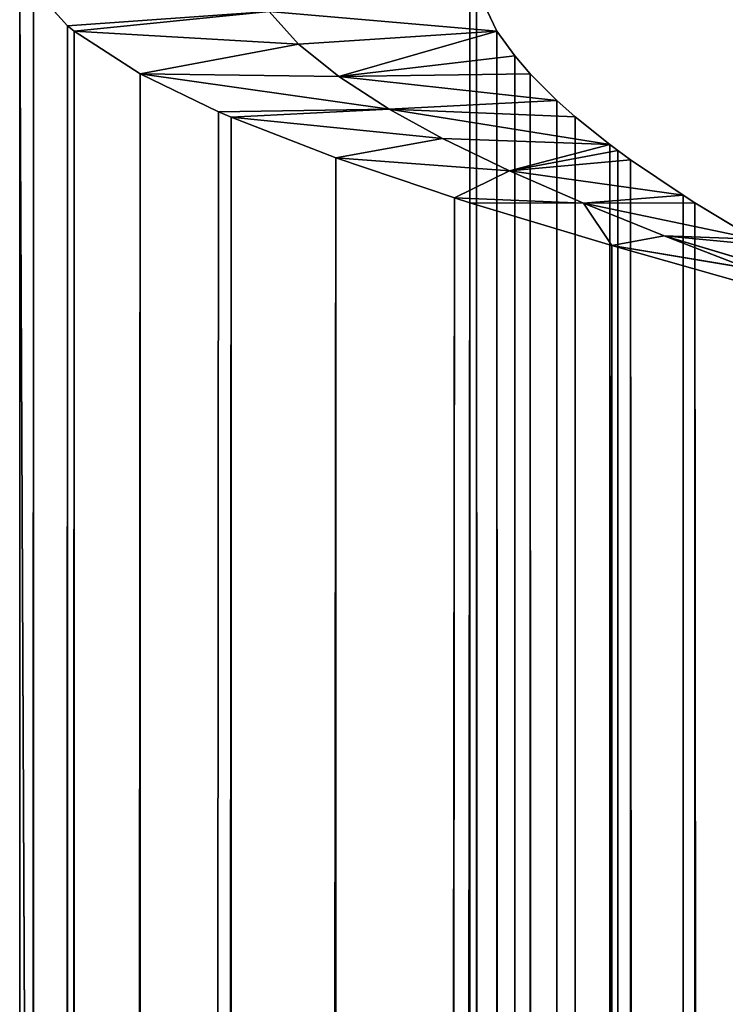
# Model space of a CAD drawing. Header units: centimetres. Extents: x 0.1 to 22.3, y 0.1 to 22.3.
# Tile 369 of 632: x 0.137 to 0.294, y 21.966 to 22.185. Entities that reach past the tile are written whole.
import ezdxf

# ---------------------------------------------------------------- set-up
doc = ezdxf.new("R2010")
doc.units = ezdxf.units.CM
doc.header["$LTSCALE"] = 2.54
doc.layers.get('0').update_dxf_attribs({"true_color": 0xff5454})

# ---------------------------------------------------------------- blocks, each defined once
blk = doc.blocks.new('Kosz na _mieci DELLA.STL')
at = {"color": 0}
for p, q in [((0.13747, 22.20166, 47.15), (0.13747, 0.22994, 47.15)), ((0.13747, 22.20166, 46.15), (0.13747, 0.22994, 46.15)), ((0.13747, 0.22994, 46.15), (0.13747, 22.20166, 47.15)), ((0.13747, 0.22994, 46.15), (0.13747, 22.20166, 47.15)), ((0.13747, 22.20166, 47.15), (0.13747, 0.22994, 47.15)), ((0.23747, 0.22994, 46.15), (0.13747, 22.20166, 46.15)), ((0.23747, 0.22994, 46.15), (0.13747, 22.20166, 46.15)), ((0.13747, 22.20166, 46.15), (0.13747, 0.22994, 46.15)), ((0.23747, 0.22994, 47.15), (0.23747, 22.20166, 47.15)), ((0.23747, 22.20166, 47.15), (0.23899, 0.23948, 47.16736)), ((0.23747, 22.20166, 47.15), (0.23899, 0.23948, 47.16736)), ((0.23747, 0.22994, 46.15), (0.23747, 22.20166, 47.15)), ((0.23747, 0.22994, 47.15), (0.23747, 22.20166, 47.15)), ((0.23747, 0.22994, 46.15), (0.23747, 22.20166, 47.15)), ((0.23747, 0.22994, 46.15), (0.23747, 22.20166, 46.15)), ((0.23747, 0.22994, 46.15), (0.23747, 22.20166, 46.15)), ((0.13747, 0.22994, 47.15), (0.14051, 22.19212, 47.18473)), ((0.13747, 0.22994, 47.15), (0.14051, 22.19212, 47.18473)), ((0.14051, 22.19212, 47.18473), (0.14813, 22.18373, 47.21442)), ((0.14051, 0.23948, 47.18473), (0.14051, 22.19212, 47.18473)), ((0.14051, 0.23948, 47.18473), (0.14051, 22.19212, 47.18473)), ((0.14051, 22.19212, 47.18473), (0.14813, 22.18373, 47.21442)), ((0.24351, 22.18258, 47.1842), (0.23899, 22.19212, 47.16736)), ((0.24356, 0.24911, 47.18435), (0.23899, 22.19212, 47.16736)), ((0.24351, 22.18258, 47.1842), (0.23899, 22.19212, 47.16736)), ((0.23899, 22.19212, 47.16736), (0.23899, 0.23948, 47.16736)), ((0.23899, 22.19212, 47.16736), (0.23899, 0.23948, 47.16736)), ((0.24356, 0.24911, 47.18435), (0.23899, 22.19212, 47.16736)), ((0.19288, 22.18694, 47.1899), (0.14813, 22.18373, 47.21442)), ((0.19288, 22.18694, 47.1899), (0.14813, 22.18373, 47.21442)), ((0.19288, 22.18694, 47.1899), (0.14958, 22.18254, 47.21854)), ((0.19288, 22.18694, 47.1899), (0.14958, 22.18254, 47.21854)), ((0.19944, 22.17967, 47.20873), (0.19288, 22.18694, 47.1899)), ((0.19288, 22.18694, 47.1899), (0.24351, 22.18258, 47.1842)), ((0.19288, 22.18694, 47.1899), (0.24351, 22.18258, 47.1842)), ((0.19944, 22.17967, 47.20873), (0.19288, 22.18694, 47.1899)), ((0.14051, 0.23948, 47.18473), (0.14813, 22.18373, 47.21442)), ((0.14051, 0.23948, 47.18473), (0.14813, 22.18373, 47.21442)), ((0.1412, 0.24052, 47.18845), (0.14813, 22.18373, 47.21442)), ((0.1412, 0.24052, 47.18845), (0.14813, 22.18373, 47.21442)), ((0.1412, 0.24052, 47.18845), (0.14958, 22.18254, 47.21854)), ((0.1412, 0.24052, 47.18845), (0.14958, 22.18254, 47.21854)), ((0.14813, 22.18373, 47.21442), (0.14958, 22.18254, 47.21854)), ((0.14813, 22.18373, 47.21442), (0.14958, 22.18254, 47.21854)), ((0.14954, 0.24902, 47.21841), (0.14958, 22.18254, 47.21854)), ((0.14954, 0.24902, 47.21841), (0.14958, 22.18254, 47.21854)), ((0.19944, 22.17967, 47.20873), (0.14958, 22.18254, 47.21854)), ((0.14958, 22.18254, 47.21854), (0.16427, 22.17304, 47.25)), ((0.19944, 22.17967, 47.20873), (0.14958, 22.18254, 47.21854)), ((0.14958, 22.18254, 47.21854), (0.16427, 22.17304, 47.25)), ((0.19944, 22.17967, 47.20873), (0.24351, 22.18258, 47.1842)), ((0.19944, 22.17967, 47.20873), (0.24351, 22.18258, 47.1842)), ((0.20837, 22.17246, 47.22636), (0.24351, 22.18258, 47.1842)), ((0.20837, 22.17246, 47.22636), (0.24351, 22.18258, 47.1842)), ((0.24745, 22.17704, 47.19353), (0.24351, 22.18258, 47.1842)), ((0.24442, 0.25043, 47.18661), (0.24351, 22.18258, 47.1842)), ((0.24351, 22.18258, 47.1842), (0.25087, 0.25856, 47.2)), ((0.24351, 22.18258, 47.1842), (0.25087, 0.25856, 47.2)), ((0.24745, 22.17704, 47.19353), (0.24351, 22.18258, 47.1842)), ((0.24356, 0.24911, 47.18435), (0.24351, 22.18258, 47.1842)), ((0.24442, 0.25043, 47.18661), (0.24351, 22.18258, 47.1842)), ((0.24356, 0.24911, 47.18435), (0.24351, 22.18258, 47.1842)), ((0.19944, 22.17967, 47.20873), (0.16427, 22.17304, 47.25)), ((0.19944, 22.17967, 47.20873), (0.16427, 22.17304, 47.25)), ((0.20837, 22.17246, 47.22636), (0.19944, 22.17967, 47.20873)), ((0.20837, 22.17246, 47.22636), (0.19944, 22.17967, 47.20873)), ((0.20837, 22.17246, 47.22636), (0.24745, 22.17704, 47.19353)), ((0.20837, 22.17246, 47.22636), (0.24745, 22.17704, 47.19353)), ((0.25087, 22.17304, 47.2), (0.24745, 22.17704, 47.19353)), ((0.25087, 0.25856, 47.2), (0.24745, 22.17704, 47.19353)), ((0.25087, 22.17304, 47.2), (0.24745, 22.17704, 47.19353)), ((0.25087, 0.25856, 47.2), (0.24745, 22.17704, 47.19353)), ((0.14954, 0.24902, 47.21841), (0.16427, 22.17304, 47.25)), ((0.14954, 0.24902, 47.21841), (0.16427, 22.17304, 47.25)), ((0.16427, 22.17304, 47.25), (0.16405, 0.25844, 47.24961)), ((0.16427, 22.17304, 47.25), (0.16405, 0.25844, 47.24961)), ((0.21955, 22.16524, 47.2427), (0.16427, 22.17304, 47.25)), ((0.16427, 22.17304, 47.25), (0.18167, 22.16462, 47.2754)), ((0.21955, 22.16524, 47.2427), (0.16427, 22.17304, 47.25)), ((0.20837, 22.17246, 47.22636), (0.16427, 22.17304, 47.25)), ((0.20837, 22.17246, 47.22636), (0.16427, 22.17304, 47.25)), ((0.16427, 22.17304, 47.25), (0.18167, 22.16462, 47.2754)), ((0.25087, 22.17304, 47.2), (0.20837, 22.17246, 47.22636)), ((0.25087, 22.17304, 47.2), (0.20837, 22.17246, 47.22636)), ((0.21955, 22.16524, 47.2427), (0.20837, 22.17246, 47.22636)), ((0.2568, 22.16711, 47.20909), (0.20837, 22.17246, 47.22636)), ((0.21955, 22.16524, 47.2427), (0.20837, 22.17246, 47.22636)), ((0.2568, 22.16711, 47.20909), (0.20837, 22.17246, 47.22636)), ((0.2568, 22.16711, 47.20909), (0.25087, 22.17304, 47.2)), ((0.26087, 0.2681, 47.21428), (0.25087, 22.17304, 47.2)), ((0.2568, 22.16711, 47.20909), (0.25087, 22.17304, 47.2)), ((0.25242, 0.26021, 47.20258), (0.25087, 22.17304, 47.2)), ((0.26087, 0.2681, 47.21428), (0.25087, 22.17304, 47.2)), ((0.25242, 0.26021, 47.20258), (0.25087, 22.17304, 47.2)), ((0.25087, 0.25856, 47.2), (0.25087, 22.17304, 47.2)), ((0.25087, 0.25856, 47.2), (0.25087, 22.17304, 47.2)), ((0.2568, 22.16711, 47.20909), (0.21955, 22.16524, 47.2427)), ((0.2568, 22.16711, 47.20909), (0.21955, 22.16524, 47.2427)), ((0.26087, 22.1635, 47.21428), (0.2568, 22.16711, 47.20909)), ((0.26087, 0.2681, 47.21428), (0.2568, 22.16711, 47.20909)), ((0.26087, 22.1635, 47.21428), (0.2568, 22.16711, 47.20909)), ((0.26087, 0.2681, 47.21428), (0.2568, 22.16711, 47.20909)), ((0.16405, 0.25844, 47.24961), (0.18167, 22.16462, 47.2754)), ((0.16405, 0.25844, 47.24961), (0.18167, 22.16462, 47.2754)), ((0.16627, 0.25964, 47.25339), (0.18167, 22.16462, 47.2754)), ((0.16627, 0.25964, 47.25339), (0.18167, 22.16462, 47.2754)), ((0.21955, 22.16524, 47.2427), (0.18167, 22.16462, 47.2754)), ((0.21955, 22.16524, 47.2427), (0.18167, 22.16462, 47.2754)), ((0.18167, 22.16462, 47.2754), (0.18446, 22.16342, 47.27878)), ((0.18167, 22.16462, 47.2754), (0.18446, 22.16342, 47.27878)), ((0.18446, 22.16342, 47.27878), (0.21955, 22.16524, 47.2427)), ((0.18446, 22.16342, 47.27878), (0.21955, 22.16524, 47.2427)), ((0.26087, 22.1635, 47.21428), (0.21955, 22.16524, 47.2427)), ((0.21955, 22.16524, 47.2427), (0.2686, 22.15733, 47.2225)), ((0.26087, 22.1635, 47.21428), (0.21955, 22.16524, 47.2427)), ((0.21955, 22.16524, 47.2427), (0.2686, 22.15733, 47.2225)), ((0.21955, 22.16524, 47.2427), (0.2314, 22.15873, 47.25607)), ((0.21955, 22.16524, 47.2427), (0.2314, 22.15873, 47.25607)), ((0.16627, 0.25964, 47.25339), (0.18446, 22.16342, 47.27878)), ((0.16627, 0.25964, 47.25339), (0.18446, 22.16342, 47.27878)), ((0.18446, 22.16342, 47.27878), (0.20772, 22.15439, 47.30219)), ((0.2314, 22.15873, 47.25607), (0.18446, 22.16342, 47.27878)), ((0.2314, 22.15873, 47.25607), (0.18446, 22.16342, 47.27878)), ((0.18528, 0.26853, 47.27975), (0.18446, 22.16342, 47.27878)), ((0.18528, 0.26853, 47.27975), (0.18446, 22.16342, 47.27878)), ((0.18446, 22.16342, 47.27878), (0.20772, 22.15439, 47.30219)), ((0.2686, 22.15733, 47.2225), (0.26087, 22.1635, 47.21428)), ((0.26498, 0.27147, 47.21888), (0.26087, 22.1635, 47.21428)), ((0.2686, 22.15733, 47.2225), (0.26087, 22.1635, 47.21428)), ((0.26332, 0.27014, 47.21709), (0.26087, 22.1635, 47.21428)), ((0.26498, 0.27147, 47.21888), (0.26087, 22.1635, 47.21428)), ((0.26332, 0.27014, 47.21709), (0.26087, 22.1635, 47.21428)), ((0.26087, 0.2681, 47.21428), (0.26087, 22.1635, 47.21428)), ((0.26087, 0.2681, 47.21428), (0.26087, 22.1635, 47.21428)), ((0.20772, 22.15439, 47.30219), (0.2314, 22.15873, 47.25607)), ((0.20772, 22.15439, 47.30219), (0.2314, 22.15873, 47.25607)), ((0.24627, 22.15153, 47.26909), (0.2314, 22.15873, 47.25607)), ((0.2686, 22.15733, 47.2225), (0.2314, 22.15873, 47.25607)), ((0.24627, 22.15153, 47.26909), (0.2314, 22.15873, 47.25607)), ((0.2686, 22.15733, 47.2225), (0.2314, 22.15873, 47.25607)), ((0.2686, 22.15733, 47.2225), (0.24627, 22.15153, 47.26909)), ((0.2686, 22.15733, 47.2225), (0.24627, 22.15153, 47.26909)), ((0.27038, 22.156, 47.22415), (0.24627, 22.15153, 47.26909)), ((0.27038, 22.156, 47.22415), (0.24627, 22.15153, 47.26909)), ((0.26498, 0.27147, 47.21888), (0.2686, 22.15733, 47.2225)), ((0.26498, 0.27147, 47.21888), (0.2686, 22.15733, 47.2225)), ((0.27038, 22.156, 47.22415), (0.2686, 22.15733, 47.2225)), ((0.2686, 22.15733, 47.2225), (0.2732, 0.27764, 47.22661)), ((0.2686, 22.15733, 47.2225), (0.2732, 0.27764, 47.22661)), ((0.27038, 22.156, 47.22415), (0.2686, 22.15733, 47.2225)), ((0.2732, 22.15396, 47.22661), (0.27038, 22.156, 47.22415)), ((0.2732, 0.27764, 47.22661), (0.27038, 22.156, 47.22415)), ((0.2732, 22.15396, 47.22661), (0.27038, 22.156, 47.22415)), ((0.2732, 0.27764, 47.22661), (0.27038, 22.156, 47.22415)), ((0.20772, 22.15439, 47.30219), (0.18528, 0.26853, 47.27975)), ((0.20772, 22.15439, 47.30219), (0.18528, 0.26853, 47.27975)), ((0.20772, 22.15439, 47.30219), (0.24627, 22.15153, 47.26909)), ((0.20772, 22.15439, 47.30219), (0.24627, 22.15153, 47.26909)), ((0.20772, 22.15439, 47.30219), (0.23409, 22.1455, 47.3212)), ((0.20772, 22.15439, 47.30219), (0.23409, 22.1455, 47.3212)), ((0.20772, 22.15439, 47.30219), (0.20869, 0.27756, 47.30302)), ((0.20772, 22.15439, 47.30219), (0.20869, 0.27756, 47.30302)), ((0.24627, 22.15153, 47.26909), (0.2732, 22.15396, 47.22661)), ((0.24627, 22.15153, 47.26909), (0.2732, 22.15396, 47.22661)), ((0.28489, 22.14607, 47.23506), (0.2732, 22.15396, 47.22661)), ((0.28747, 0.28718, 47.2366), (0.2732, 22.15396, 47.22661)), ((0.28489, 22.14607, 47.23506), (0.2732, 22.15396, 47.22661)), ((0.27839, 0.28125, 47.23068), (0.2732, 22.15396, 47.22661)), ((0.28747, 0.28718, 47.2366), (0.2732, 22.15396, 47.22661)), ((0.27839, 0.28125, 47.23068), (0.2732, 22.15396, 47.22661)), ((0.2732, 0.27764, 47.22661), (0.2732, 22.15396, 47.22661)), ((0.2732, 0.27764, 47.22661), (0.2732, 22.15396, 47.22661)), ((0.23409, 22.1455, 47.3212), (0.24627, 22.15153, 47.26909)), ((0.23409, 22.1455, 47.3212), (0.24627, 22.15153, 47.26909)), ((0.26273, 22.14431, 47.28005), (0.24627, 22.15153, 47.26909)), ((0.26273, 22.14431, 47.28005), (0.24627, 22.15153, 47.26909)), ((0.28489, 22.14607, 47.23506), (0.24627, 22.15153, 47.26909)), ((0.28489, 22.14607, 47.23506), (0.24627, 22.15153, 47.26909)), ((0.23409, 22.1455, 47.3212), (0.20869, 0.27756, 47.30302)), ((0.23409, 22.1455, 47.3212), (0.20869, 0.27756, 47.30302)), ((0.23409, 22.1455, 47.3212), (0.21207, 0.27876, 47.3058)), ((0.23409, 22.1455, 47.3212), (0.21207, 0.27876, 47.3058)), ((0.23409, 22.1455, 47.3212), (0.23747, 22.14442, 47.32321)), ((0.26273, 22.14431, 47.28005), (0.23409, 22.1455, 47.3212)), ((0.26273, 22.14431, 47.28005), (0.23409, 22.1455, 47.3212)), ((0.23409, 22.1455, 47.3212), (0.23747, 22.14442, 47.32321)), ((0.26273, 22.14431, 47.28005), (0.28489, 22.14607, 47.23506)), ((0.26273, 22.14431, 47.28005), (0.28489, 22.14607, 47.23506)), ((0.28747, 22.14442, 47.2366), (0.28489, 22.14607, 47.23506)), ((0.28747, 0.28718, 47.2366), (0.28489, 22.14607, 47.23506)), ((0.28747, 22.14442, 47.2366), (0.28489, 22.14607, 47.23506)), ((0.28747, 0.28718, 47.2366), (0.28489, 22.14607, 47.23506)), ((0.23747, 22.14442, 47.32321), (0.21207, 0.27876, 47.3058)), ((0.23747, 22.14442, 47.32321), (0.21207, 0.27876, 47.3058)), ((0.23747, 22.14442, 47.32321), (0.26273, 22.14431, 47.28005)), ((0.23747, 22.14442, 47.32321), (0.26273, 22.14431, 47.28005)), ((0.23747, 22.14442, 47.32321), (0.26907, 22.13488, 47.33794)), ((0.23747, 22.14442, 47.32321), (0.26907, 22.13488, 47.33794)), ((0.23747, 22.14442, 47.32321), (0.23897, 0.28765, 47.32406)), ((0.23747, 22.14442, 47.32321), (0.23897, 0.28765, 47.32406)), ((0.28747, 22.14442, 47.2366), (0.26273, 22.14431, 47.28005)), ((0.28747, 22.14442, 47.2366), (0.26273, 22.14431, 47.28005)), ((0.26273, 22.14431, 47.28005), (0.26907, 22.13488, 47.33794)), ((0.28064, 22.13704, 47.28882), (0.26273, 22.14431, 47.28005)), ((0.26273, 22.14431, 47.28005), (0.26907, 22.13488, 47.33794)), ((0.30086, 22.13629, 47.24306), (0.26273, 22.14431, 47.28005)), ((0.28064, 22.13704, 47.28882), (0.26273, 22.14431, 47.28005)), ((0.30086, 22.13629, 47.24306), (0.26273, 22.14431, 47.28005)), ((0.30086, 22.13629, 47.24306), (0.28747, 22.14442, 47.2366)), ((0.30327, 0.29672, 47.24397), (0.28747, 22.14442, 47.2366)), ((0.30086, 22.13629, 47.24306), (0.28747, 22.14442, 47.2366)), ((0.29395, 0.29119, 47.24003), (0.28747, 22.14442, 47.2366)), ((0.30327, 0.29672, 47.24397), (0.28747, 22.14442, 47.2366)), ((0.29395, 0.29119, 47.24003), (0.28747, 22.14442, 47.2366)), ((0.28747, 0.28718, 47.2366), (0.28747, 22.14442, 47.2366)), ((0.28747, 0.28718, 47.2366), (0.28747, 22.14442, 47.2366)), ((0.26907, 22.13488, 47.33794), (0.28064, 22.13704, 47.28882)), ((0.26907, 22.13488, 47.33794), (0.28064, 22.13704, 47.28882)), ((0.29939, 22.12983, 47.29509), (0.28064, 22.13704, 47.28882)), ((0.29939, 22.12983, 47.29509), (0.28064, 22.13704, 47.28882)), ((0.3206, 22.12507, 47.24857), (0.28064, 22.13704, 47.28882)), ((0.3206, 22.12507, 47.24857), (0.28064, 22.13704, 47.28882)), ((0.30327, 22.13488, 47.24397), (0.28064, 22.13704, 47.28882)), ((0.30327, 22.13488, 47.24397), (0.28064, 22.13704, 47.28882)), ((0.30086, 22.13629, 47.24306), (0.28064, 22.13704, 47.28882)), ((0.30086, 22.13629, 47.24306), (0.28064, 22.13704, 47.28882)), ((0.26907, 22.13488, 47.33794), (0.23897, 0.28765, 47.32406)), ((0.26907, 22.13488, 47.33794), (0.23897, 0.28765, 47.32406)), ((0.26907, 22.13488, 47.33794), (0.26894, 0.29668, 47.33789)), ((0.26907, 22.13488, 47.33794), (0.26894, 0.29668, 47.33789)), ((0.26907, 22.13488, 47.33794), (0.29903, 22.12637, 47.34627)), ((0.29939, 22.12983, 47.29509), (0.26907, 22.13488, 47.33794)), ((0.29939, 22.12983, 47.29509), (0.26907, 22.13488, 47.33794)), ((0.26907, 22.13488, 47.33794), (0.29903, 22.12637, 47.34627))]:
    blk.add_line(p, q, dxfattribs=at)
mesh = blk.add_polyface(dxfattribs=at)
corners = [(0.13747, 22.20166, 47.15), (0.13747, 0.22994, 47.15), (0.14051, 22.19212, 47.18473)]
mesh.append_faces([[corners[k] for k in face] for face in [(0, 1, 2)]], dxfattribs={"color": 0})
mesh = blk.add_polyface(dxfattribs=at)
corners = [(0.13747, 22.20166, 46.15), (0.13747, 0.22994, 46.15), (0.13747, 22.20166, 47.15)]
mesh.append_faces([[corners[k] for k in face] for face in [(0, 1, 2)]], dxfattribs={"color": 0})
mesh = blk.add_polyface(dxfattribs=at)
corners = [(0.13747, 22.20166, 47.15), (0.13747, 0.22994, 46.15), (0.13747, 0.22994, 47.15)]
mesh.append_faces([[corners[k] for k in face] for face in [(0, 1, 2)]], dxfattribs={"color": 0})
mesh = blk.add_polyface(dxfattribs=at)
corners = [(0.23747, 0.22994, 46.15), (0.13747, 22.20166, 46.15), (0.23747, 22.20166, 46.15)]
mesh.append_faces([[corners[k] for k in face] for face in [(0, 1, 2)]], dxfattribs={"color": 0})
mesh = blk.add_polyface(dxfattribs=at)
corners = [(0.23747, 0.22994, 46.15), (0.13747, 0.22994, 46.15), (0.13747, 22.20166, 46.15)]
mesh.append_faces([[corners[k] for k in face] for face in [(0, 1, 2)]], dxfattribs={"color": 0})
mesh = blk.add_polyface(dxfattribs=at)
corners = [(0.23747, 22.20166, 47.15), (0.23899, 0.23948, 47.16736), (0.23747, 0.22994, 47.15)]
mesh.append_faces([[corners[k] for k in face] for face in [(0, 1, 2)]], dxfattribs={"color": 0})
mesh = blk.add_polyface(dxfattribs=at)
corners = [(0.23747, 22.20166, 47.15), (0.23899, 22.19212, 47.16736), (0.23899, 0.23948, 47.16736)]
mesh.append_faces([[corners[k] for k in face] for face in [(0, 1, 2)]], dxfattribs={"color": 0})
mesh = blk.add_polyface(dxfattribs=at)
corners = [(0.23747, 22.20166, 47.15), (0.23747, 0.22994, 47.15), (0.23747, 0.22994, 46.15)]
mesh.append_faces([[corners[k] for k in face] for face in [(0, 1, 2)]], dxfattribs={"color": 0})
mesh = blk.add_polyface(dxfattribs=at)
corners = [(0.23747, 22.20166, 47.15), (0.23747, 0.22994, 46.15), (0.23747, 22.20166, 46.15)]
mesh.append_faces([[corners[k] for k in face] for face in [(0, 1, 2)]], dxfattribs={"color": 0})
mesh = blk.add_polyface(dxfattribs=at)
corners = [(0.14051, 22.19212, 47.18473), (0.13747, 0.22994, 47.15), (0.14051, 0.23948, 47.18473)]
mesh.append_faces([[corners[k] for k in face] for face in [(0, 1, 2)]], dxfattribs={"color": 0})
mesh = blk.add_polyface(dxfattribs=at)
corners = [(0.14813, 22.18373, 47.21442), (0.19288, 22.18694, 47.1899), (0.14051, 22.19212, 47.18473)]
mesh.append_faces([[corners[k] for k in face] for face in [(0, 1, 2)]], dxfattribs={"color": 0})
mesh = blk.add_polyface(dxfattribs=at)
corners = [(0.14051, 22.19212, 47.18473), (0.14051, 0.23948, 47.18473), (0.14813, 22.18373, 47.21442)]
mesh.append_faces([[corners[k] for k in face] for face in [(0, 1, 2)]], dxfattribs={"color": 0})
mesh = blk.add_polyface(dxfattribs=at)
corners = [(0.19288, 22.18694, 47.1899), (0.24351, 22.18258, 47.1842), (0.23899, 22.19212, 47.16736)]
mesh.append_faces([[corners[k] for k in face] for face in [(0, 1, 2)]], dxfattribs={"color": 0})
mesh = blk.add_polyface(dxfattribs=at)
corners = [(0.23899, 22.19212, 47.16736), (0.24351, 22.18258, 47.1842), (0.24356, 0.24911, 47.18435)]
mesh.append_faces([[corners[k] for k in face] for face in [(0, 1, 2)]], dxfattribs={"color": 0})
mesh = blk.add_polyface(dxfattribs=at)
corners = [(0.23899, 22.19212, 47.16736), (0.24356, 0.24911, 47.18435), (0.23899, 0.23948, 47.16736)]
mesh.append_faces([[corners[k] for k in face] for face in [(0, 1, 2)]], dxfattribs={"color": 0})
mesh = blk.add_polyface(dxfattribs=at)
corners = [(0.14958, 22.18254, 47.21854), (0.19288, 22.18694, 47.1899), (0.14813, 22.18373, 47.21442)]
mesh.append_faces([[corners[k] for k in face] for face in [(0, 1, 2)]], dxfattribs={"color": 0})
mesh = blk.add_polyface(dxfattribs=at)
corners = [(0.14958, 22.18254, 47.21854), (0.19944, 22.17967, 47.20873), (0.19288, 22.18694, 47.1899)]
mesh.append_faces([[corners[k] for k in face] for face in [(0, 1, 2)]], dxfattribs={"color": 0})
mesh = blk.add_polyface(dxfattribs=at)
corners = [(0.19944, 22.17967, 47.20873), (0.24351, 22.18258, 47.1842), (0.19288, 22.18694, 47.1899)]
mesh.append_faces([[corners[k] for k in face] for face in [(0, 1, 2)]], dxfattribs={"color": 0})
mesh = blk.add_polyface(dxfattribs=at)
corners = [(0.14813, 22.18373, 47.21442), (0.14051, 0.23948, 47.18473), (0.1412, 0.24052, 47.18845)]
mesh.append_faces([[corners[k] for k in face] for face in [(0, 1, 2)]], dxfattribs={"color": 0})
mesh = blk.add_polyface(dxfattribs=at)
corners = [(0.14813, 22.18373, 47.21442), (0.1412, 0.24052, 47.18845), (0.14958, 22.18254, 47.21854)]
mesh.append_faces([[corners[k] for k in face] for face in [(0, 1, 2)]], dxfattribs={"color": 0})
mesh = blk.add_polyface(dxfattribs=at)
corners = [(0.14958, 22.18254, 47.21854), (0.1412, 0.24052, 47.18845), (0.14954, 0.24902, 47.21841)]
mesh.append_faces([[corners[k] for k in face] for face in [(0, 1, 2)]], dxfattribs={"color": 0})
mesh = blk.add_polyface(dxfattribs=at)
corners = [(0.14958, 22.18254, 47.21854), (0.14954, 0.24902, 47.21841), (0.16427, 22.17304, 47.25)]
mesh.append_faces([[corners[k] for k in face] for face in [(0, 1, 2)]], dxfattribs={"color": 0})
mesh = blk.add_polyface(dxfattribs=at)
corners = [(0.16427, 22.17304, 47.25), (0.19944, 22.17967, 47.20873), (0.14958, 22.18254, 47.21854)]
mesh.append_faces([[corners[k] for k in face] for face in [(0, 1, 2)]], dxfattribs={"color": 0})
mesh = blk.add_polyface(dxfattribs=at)
corners = [(0.20837, 22.17246, 47.22636), (0.24351, 22.18258, 47.1842), (0.19944, 22.17967, 47.20873)]
mesh.append_faces([[corners[k] for k in face] for face in [(0, 1, 2)]], dxfattribs={"color": 0})
mesh = blk.add_polyface(dxfattribs=at)
corners = [(0.20837, 22.17246, 47.22636), (0.24745, 22.17704, 47.19353), (0.24351, 22.18258, 47.1842)]
mesh.append_faces([[corners[k] for k in face] for face in [(0, 1, 2)]], dxfattribs={"color": 0})
mesh = blk.add_polyface(dxfattribs=at)
corners = [(0.24351, 22.18258, 47.1842), (0.25087, 0.25856, 47.2), (0.24442, 0.25043, 47.18661)]
mesh.append_faces([[corners[k] for k in face] for face in [(0, 1, 2)]], dxfattribs={"color": 0})
mesh = blk.add_polyface(dxfattribs=at)
corners = [(0.24351, 22.18258, 47.1842), (0.24745, 22.17704, 47.19353), (0.25087, 0.25856, 47.2)]
mesh.append_faces([[corners[k] for k in face] for face in [(0, 1, 2)]], dxfattribs={"color": 0})
mesh = blk.add_polyface(dxfattribs=at)
corners = [(0.24351, 22.18258, 47.1842), (0.24442, 0.25043, 47.18661), (0.24356, 0.24911, 47.18435)]
mesh.append_faces([[corners[k] for k in face] for face in [(0, 1, 2)]], dxfattribs={"color": 0})
mesh = blk.add_polyface(dxfattribs=at)
corners = [(0.16427, 22.17304, 47.25), (0.20837, 22.17246, 47.22636), (0.19944, 22.17967, 47.20873)]
mesh.append_faces([[corners[k] for k in face] for face in [(0, 1, 2)]], dxfattribs={"color": 0})
mesh = blk.add_polyface(dxfattribs=at)
corners = [(0.20837, 22.17246, 47.22636), (0.25087, 22.17304, 47.2), (0.24745, 22.17704, 47.19353)]
mesh.append_faces([[corners[k] for k in face] for face in [(0, 1, 2)]], dxfattribs={"color": 0})
mesh = blk.add_polyface(dxfattribs=at)
corners = [(0.24745, 22.17704, 47.19353), (0.25087, 22.17304, 47.2), (0.25087, 0.25856, 47.2)]
mesh.append_faces([[corners[k] for k in face] for face in [(0, 1, 2)]], dxfattribs={"color": 0})
mesh = blk.add_polyface(dxfattribs=at)
corners = [(0.16427, 22.17304, 47.25), (0.14954, 0.24902, 47.21841), (0.16405, 0.25844, 47.24961)]
mesh.append_faces([[corners[k] for k in face] for face in [(0, 1, 2)]], dxfattribs={"color": 0})
mesh = blk.add_polyface(dxfattribs=at)
corners = [(0.16427, 22.17304, 47.25), (0.16405, 0.25844, 47.24961), (0.18167, 22.16462, 47.2754)]
mesh.append_faces([[corners[k] for k in face] for face in [(0, 1, 2)]], dxfattribs={"color": 0})
mesh = blk.add_polyface(dxfattribs=at)
corners = [(0.18167, 22.16462, 47.2754), (0.21955, 22.16524, 47.2427), (0.16427, 22.17304, 47.25)]
mesh.append_faces([[corners[k] for k in face] for face in [(0, 1, 2)]], dxfattribs={"color": 0})
mesh = blk.add_polyface(dxfattribs=at)
corners = [(0.16427, 22.17304, 47.25), (0.21955, 22.16524, 47.2427), (0.20837, 22.17246, 47.22636)]
mesh.append_faces([[corners[k] for k in face] for face in [(0, 1, 2)]], dxfattribs={"color": 0})
mesh = blk.add_polyface(dxfattribs=at)
corners = [(0.20837, 22.17246, 47.22636), (0.2568, 22.16711, 47.20909), (0.25087, 22.17304, 47.2)]
mesh.append_faces([[corners[k] for k in face] for face in [(0, 1, 2)]], dxfattribs={"color": 0})
mesh = blk.add_polyface(dxfattribs=at)
corners = [(0.21955, 22.16524, 47.2427), (0.2568, 22.16711, 47.20909), (0.20837, 22.17246, 47.22636)]
mesh.append_faces([[corners[k] for k in face] for face in [(0, 1, 2)]], dxfattribs={"color": 0})
mesh = blk.add_polyface(dxfattribs=at)
corners = [(0.25087, 22.17304, 47.2), (0.2568, 22.16711, 47.20909), (0.26087, 0.2681, 47.21428)]
mesh.append_faces([[corners[k] for k in face] for face in [(0, 1, 2)]], dxfattribs={"color": 0})
mesh = blk.add_polyface(dxfattribs=at)
corners = [(0.25087, 22.17304, 47.2), (0.26087, 0.2681, 47.21428), (0.25242, 0.26021, 47.20258)]
mesh.append_faces([[corners[k] for k in face] for face in [(0, 1, 2)]], dxfattribs={"color": 0})
mesh = blk.add_polyface(dxfattribs=at)
corners = [(0.25087, 22.17304, 47.2), (0.25242, 0.26021, 47.20258), (0.25087, 0.25856, 47.2)]
mesh.append_faces([[corners[k] for k in face] for face in [(0, 1, 2)]], dxfattribs={"color": 0})
mesh = blk.add_polyface(dxfattribs=at)
corners = [(0.21955, 22.16524, 47.2427), (0.26087, 22.1635, 47.21428), (0.2568, 22.16711, 47.20909)]
mesh.append_faces([[corners[k] for k in face] for face in [(0, 1, 2)]], dxfattribs={"color": 0})
mesh = blk.add_polyface(dxfattribs=at)
corners = [(0.2568, 22.16711, 47.20909), (0.26087, 22.1635, 47.21428), (0.26087, 0.2681, 47.21428)]
mesh.append_faces([[corners[k] for k in face] for face in [(0, 1, 2)]], dxfattribs={"color": 0})
mesh = blk.add_polyface(dxfattribs=at)
corners = [(0.18167, 22.16462, 47.2754), (0.16405, 0.25844, 47.24961), (0.16627, 0.25964, 47.25339)]
mesh.append_faces([[corners[k] for k in face] for face in [(0, 1, 2)]], dxfattribs={"color": 0})
mesh = blk.add_polyface(dxfattribs=at)
corners = [(0.18167, 22.16462, 47.2754), (0.16627, 0.25964, 47.25339), (0.18446, 22.16342, 47.27878)]
mesh.append_faces([[corners[k] for k in face] for face in [(0, 1, 2)]], dxfattribs={"color": 0})
mesh = blk.add_polyface(dxfattribs=at)
corners = [(0.18446, 22.16342, 47.27878), (0.21955, 22.16524, 47.2427), (0.18167, 22.16462, 47.2754)]
mesh.append_faces([[corners[k] for k in face] for face in [(0, 1, 2)]], dxfattribs={"color": 0})
mesh = blk.add_polyface(dxfattribs=at)
corners = [(0.18446, 22.16342, 47.27878), (0.2314, 22.15873, 47.25607), (0.21955, 22.16524, 47.2427)]
mesh.append_faces([[corners[k] for k in face] for face in [(0, 1, 2)]], dxfattribs={"color": 0})
mesh = blk.add_polyface(dxfattribs=at)
corners = [(0.21955, 22.16524, 47.2427), (0.2686, 22.15733, 47.2225), (0.26087, 22.1635, 47.21428)]
mesh.append_faces([[corners[k] for k in face] for face in [(0, 1, 2)]], dxfattribs={"color": 0})
mesh = blk.add_polyface(dxfattribs=at)
corners = [(0.2314, 22.15873, 47.25607), (0.2686, 22.15733, 47.2225), (0.21955, 22.16524, 47.2427)]
mesh.append_faces([[corners[k] for k in face] for face in [(0, 1, 2)]], dxfattribs={"color": 0})
mesh = blk.add_polyface(dxfattribs=at)
corners = [(0.18446, 22.16342, 47.27878), (0.16627, 0.25964, 47.25339), (0.18528, 0.26853, 47.27975)]
mesh.append_faces([[corners[k] for k in face] for face in [(0, 1, 2)]], dxfattribs={"color": 0})
mesh = blk.add_polyface(dxfattribs=at)
corners = [(0.20772, 22.15439, 47.30219), (0.2314, 22.15873, 47.25607), (0.18446, 22.16342, 47.27878)]
mesh.append_faces([[corners[k] for k in face] for face in [(0, 1, 2)]], dxfattribs={"color": 0})
mesh = blk.add_polyface(dxfattribs=at)
corners = [(0.18446, 22.16342, 47.27878), (0.18528, 0.26853, 47.27975), (0.20772, 22.15439, 47.30219)]
mesh.append_faces([[corners[k] for k in face] for face in [(0, 1, 2)]], dxfattribs={"color": 0})
mesh = blk.add_polyface(dxfattribs=at)
corners = [(0.26087, 22.1635, 47.21428), (0.2686, 22.15733, 47.2225), (0.26498, 0.27147, 47.21888)]
mesh.append_faces([[corners[k] for k in face] for face in [(0, 1, 2)]], dxfattribs={"color": 0})
mesh = blk.add_polyface(dxfattribs=at)
corners = [(0.26087, 22.1635, 47.21428), (0.26498, 0.27147, 47.21888), (0.26332, 0.27014, 47.21709)]
mesh.append_faces([[corners[k] for k in face] for face in [(0, 1, 2)]], dxfattribs={"color": 0})
mesh = blk.add_polyface(dxfattribs=at)
corners = [(0.26087, 22.1635, 47.21428), (0.26332, 0.27014, 47.21709), (0.26087, 0.2681, 47.21428)]
mesh.append_faces([[corners[k] for k in face] for face in [(0, 1, 2)]], dxfattribs={"color": 0})
mesh = blk.add_polyface(dxfattribs=at)
corners = [(0.20772, 22.15439, 47.30219), (0.24627, 22.15153, 47.26909), (0.2314, 22.15873, 47.25607)]
mesh.append_faces([[corners[k] for k in face] for face in [(0, 1, 2)]], dxfattribs={"color": 0})
mesh = blk.add_polyface(dxfattribs=at)
corners = [(0.24627, 22.15153, 47.26909), (0.2686, 22.15733, 47.2225), (0.2314, 22.15873, 47.25607)]
mesh.append_faces([[corners[k] for k in face] for face in [(0, 1, 2)]], dxfattribs={"color": 0})
mesh = blk.add_polyface(dxfattribs=at)
corners = [(0.24627, 22.15153, 47.26909), (0.27038, 22.156, 47.22415), (0.2686, 22.15733, 47.2225)]
mesh.append_faces([[corners[k] for k in face] for face in [(0, 1, 2)]], dxfattribs={"color": 0})
mesh = blk.add_polyface(dxfattribs=at)
corners = [(0.24627, 22.15153, 47.26909), (0.2732, 22.15396, 47.22661), (0.27038, 22.156, 47.22415)]
mesh.append_faces([[corners[k] for k in face] for face in [(0, 1, 2)]], dxfattribs={"color": 0})
mesh = blk.add_polyface(dxfattribs=at)
corners = [(0.2732, 0.27764, 47.22661), (0.26498, 0.27147, 47.21888), (0.2686, 22.15733, 47.2225)]
mesh.append_faces([[corners[k] for k in face] for face in [(0, 1, 2)]], dxfattribs={"color": 0})
mesh = blk.add_polyface(dxfattribs=at)
corners = [(0.2732, 0.27764, 47.22661), (0.2686, 22.15733, 47.2225), (0.27038, 22.156, 47.22415)]
mesh.append_faces([[corners[k] for k in face] for face in [(0, 1, 2)]], dxfattribs={"color": 0})
mesh = blk.add_polyface(dxfattribs=at)
corners = [(0.2732, 0.27764, 47.22661), (0.27038, 22.156, 47.22415), (0.2732, 22.15396, 47.22661)]
mesh.append_faces([[corners[k] for k in face] for face in [(0, 1, 2)]], dxfattribs={"color": 0})
mesh = blk.add_polyface(dxfattribs=at)
corners = [(0.20869, 0.27756, 47.30302), (0.20772, 22.15439, 47.30219), (0.18528, 0.26853, 47.27975)]
mesh.append_faces([[corners[k] for k in face] for face in [(0, 1, 2)]], dxfattribs={"color": 0})
mesh = blk.add_polyface(dxfattribs=at)
corners = [(0.23409, 22.1455, 47.3212), (0.24627, 22.15153, 47.26909), (0.20772, 22.15439, 47.30219)]
mesh.append_faces([[corners[k] for k in face] for face in [(0, 1, 2)]], dxfattribs={"color": 0})
mesh = blk.add_polyface(dxfattribs=at)
corners = [(0.23409, 22.1455, 47.3212), (0.20772, 22.15439, 47.30219), (0.20869, 0.27756, 47.30302)]
mesh.append_faces([[corners[k] for k in face] for face in [(0, 1, 2)]], dxfattribs={"color": 0})
mesh = blk.add_polyface(dxfattribs=at)
corners = [(0.24627, 22.15153, 47.26909), (0.28489, 22.14607, 47.23506), (0.2732, 22.15396, 47.22661)]
mesh.append_faces([[corners[k] for k in face] for face in [(0, 1, 2)]], dxfattribs={"color": 0})
mesh = blk.add_polyface(dxfattribs=at)
corners = [(0.28747, 0.28718, 47.2366), (0.2732, 22.15396, 47.22661), (0.28489, 22.14607, 47.23506)]
mesh.append_faces([[corners[k] for k in face] for face in [(0, 1, 2)]], dxfattribs={"color": 0})
mesh = blk.add_polyface(dxfattribs=at)
corners = [(0.28747, 0.28718, 47.2366), (0.27839, 0.28125, 47.23068), (0.2732, 22.15396, 47.22661)]
mesh.append_faces([[corners[k] for k in face] for face in [(0, 1, 2)]], dxfattribs={"color": 0})
mesh = blk.add_polyface(dxfattribs=at)
corners = [(0.27839, 0.28125, 47.23068), (0.2732, 0.27764, 47.22661), (0.2732, 22.15396, 47.22661)]
mesh.append_faces([[corners[k] for k in face] for face in [(0, 1, 2)]], dxfattribs={"color": 0})
mesh = blk.add_polyface(dxfattribs=at)
corners = [(0.23409, 22.1455, 47.3212), (0.26273, 22.14431, 47.28005), (0.24627, 22.15153, 47.26909)]
mesh.append_faces([[corners[k] for k in face] for face in [(0, 1, 2)]], dxfattribs={"color": 0})
mesh = blk.add_polyface(dxfattribs=at)
corners = [(0.26273, 22.14431, 47.28005), (0.28489, 22.14607, 47.23506), (0.24627, 22.15153, 47.26909)]
mesh.append_faces([[corners[k] for k in face] for face in [(0, 1, 2)]], dxfattribs={"color": 0})
mesh = blk.add_polyface(dxfattribs=at)
corners = [(0.23409, 22.1455, 47.3212), (0.20869, 0.27756, 47.30302), (0.21207, 0.27876, 47.3058)]
mesh.append_faces([[corners[k] for k in face] for face in [(0, 1, 2)]], dxfattribs={"color": 0})
mesh = blk.add_polyface(dxfattribs=at)
corners = [(0.23747, 22.14442, 47.32321), (0.23409, 22.1455, 47.3212), (0.21207, 0.27876, 47.3058)]
mesh.append_faces([[corners[k] for k in face] for face in [(0, 1, 2)]], dxfattribs={"color": 0})
mesh = blk.add_polyface(dxfattribs=at)
corners = [(0.23747, 22.14442, 47.32321), (0.26273, 22.14431, 47.28005), (0.23409, 22.1455, 47.3212)]
mesh.append_faces([[corners[k] for k in face] for face in [(0, 1, 2)]], dxfattribs={"color": 0})
mesh = blk.add_polyface(dxfattribs=at)
corners = [(0.26273, 22.14431, 47.28005), (0.28747, 22.14442, 47.2366), (0.28489, 22.14607, 47.23506)]
mesh.append_faces([[corners[k] for k in face] for face in [(0, 1, 2)]], dxfattribs={"color": 0})
mesh = blk.add_polyface(dxfattribs=at)
corners = [(0.28747, 0.28718, 47.2366), (0.28489, 22.14607, 47.23506), (0.28747, 22.14442, 47.2366)]
mesh.append_faces([[corners[k] for k in face] for face in [(0, 1, 2)]], dxfattribs={"color": 0})
mesh = blk.add_polyface(dxfattribs=at)
corners = [(0.23897, 0.28765, 47.32406), (0.23747, 22.14442, 47.32321), (0.21207, 0.27876, 47.3058)]
mesh.append_faces([[corners[k] for k in face] for face in [(0, 1, 2)]], dxfattribs={"color": 0})
mesh = blk.add_polyface(dxfattribs=at)
corners = [(0.26907, 22.13488, 47.33794), (0.26273, 22.14431, 47.28005), (0.23747, 22.14442, 47.32321)]
mesh.append_faces([[corners[k] for k in face] for face in [(0, 1, 2)]], dxfattribs={"color": 0})
mesh = blk.add_polyface(dxfattribs=at)
corners = [(0.26907, 22.13488, 47.33794), (0.23747, 22.14442, 47.32321), (0.23897, 0.28765, 47.32406)]
mesh.append_faces([[corners[k] for k in face] for face in [(0, 1, 2)]], dxfattribs={"color": 0})
mesh = blk.add_polyface(dxfattribs=at)
corners = [(0.26273, 22.14431, 47.28005), (0.30086, 22.13629, 47.24306), (0.28747, 22.14442, 47.2366)]
mesh.append_faces([[corners[k] for k in face] for face in [(0, 1, 2)]], dxfattribs={"color": 0})
mesh = blk.add_polyface(dxfattribs=at)
corners = [(0.26907, 22.13488, 47.33794), (0.28064, 22.13704, 47.28882), (0.26273, 22.14431, 47.28005)]
mesh.append_faces([[corners[k] for k in face] for face in [(0, 1, 2)]], dxfattribs={"color": 0})
mesh = blk.add_polyface(dxfattribs=at)
corners = [(0.28064, 22.13704, 47.28882), (0.30086, 22.13629, 47.24306), (0.26273, 22.14431, 47.28005)]
mesh.append_faces([[corners[k] for k in face] for face in [(0, 1, 2)]], dxfattribs={"color": 0})
mesh = blk.add_polyface(dxfattribs=at)
corners = [(0.30327, 0.29672, 47.24397), (0.28747, 22.14442, 47.2366), (0.30086, 22.13629, 47.24306)]
mesh.append_faces([[corners[k] for k in face] for face in [(0, 1, 2)]], dxfattribs={"color": 0})
mesh = blk.add_polyface(dxfattribs=at)
corners = [(0.30327, 0.29672, 47.24397), (0.29395, 0.29119, 47.24003), (0.28747, 22.14442, 47.2366)]
mesh.append_faces([[corners[k] for k in face] for face in [(0, 1, 2)]], dxfattribs={"color": 0})
mesh = blk.add_polyface(dxfattribs=at)
corners = [(0.29395, 0.29119, 47.24003), (0.28747, 0.28718, 47.2366), (0.28747, 22.14442, 47.2366)]
mesh.append_faces([[corners[k] for k in face] for face in [(0, 1, 2)]], dxfattribs={"color": 0})
mesh = blk.add_polyface(dxfattribs=at)
corners = [(0.26907, 22.13488, 47.33794), (0.29939, 22.12983, 47.29509), (0.28064, 22.13704, 47.28882)]
mesh.append_faces([[corners[k] for k in face] for face in [(0, 1, 2)]], dxfattribs={"color": 0})
mesh = blk.add_polyface(dxfattribs=at)
corners = [(0.29939, 22.12983, 47.29509), (0.3206, 22.12507, 47.24857), (0.28064, 22.13704, 47.28882)]
mesh.append_faces([[corners[k] for k in face] for face in [(0, 1, 2)]], dxfattribs={"color": 0})
mesh = blk.add_polyface(dxfattribs=at)
corners = [(0.28064, 22.13704, 47.28882), (0.3206, 22.12507, 47.24857), (0.30327, 22.13488, 47.24397)]
mesh.append_faces([[corners[k] for k in face] for face in [(0, 1, 2)]], dxfattribs={"color": 0})
mesh = blk.add_polyface(dxfattribs=at)
corners = [(0.28064, 22.13704, 47.28882), (0.30327, 22.13488, 47.24397), (0.30086, 22.13629, 47.24306)]
mesh.append_faces([[corners[k] for k in face] for face in [(0, 1, 2)]], dxfattribs={"color": 0})
mesh = blk.add_polyface(dxfattribs=at)
corners = [(0.26907, 22.13488, 47.33794), (0.23897, 0.28765, 47.32406), (0.26894, 0.29668, 47.33789)]
mesh.append_faces([[corners[k] for k in face] for face in [(0, 1, 2)]], dxfattribs={"color": 0})
mesh = blk.add_polyface(dxfattribs=at)
corners = [(0.29903, 22.12637, 47.34627), (0.26907, 22.13488, 47.33794), (0.26894, 0.29668, 47.33789)]
mesh.append_faces([[corners[k] for k in face] for face in [(0, 1, 2)]], dxfattribs={"color": 0})
mesh = blk.add_polyface(dxfattribs=at)
corners = [(0.29903, 22.12637, 47.34627), (0.29939, 22.12983, 47.29509), (0.26907, 22.13488, 47.33794)]
mesh.append_faces([[corners[k] for k in face] for face in [(0, 1, 2)]], dxfattribs={"color": 0})
mesh = blk.add_polyface(dxfattribs=at)
corners = [(0.29903, 22.12637, 47.34627), (0.26894, 0.29668, 47.33789), (0.27306, 0.29788, 47.33934)]
mesh.append_faces([[corners[k] for k in face] for face in [(0, 1, 2)]], dxfattribs={"color": 0})
mesh = blk.add_polyface(dxfattribs=at)
corners = [(0.30274, 22.12534, 47.34696), (0.29903, 22.12637, 47.34627), (0.27306, 0.29788, 47.33934)]
mesh.append_faces([[corners[k] for k in face] for face in [(0, 1, 2)]], dxfattribs={"color": 0})
mesh = blk.add_polyface(dxfattribs=at)
corners = [(0.30274, 22.12534, 47.34696), (0.27306, 0.29788, 47.33934), (0.30274, 0.30626, 47.34696)]
mesh.append_faces([[corners[k] for k in face] for face in [(0, 1, 2)]], dxfattribs={"color": 0})

msp = doc.modelspace()

# ---------------------------------------------------------------- block references
at = {"color": 0}
msp.add_blockref('Kosz na _mieci DELLA.STL', (0, 0), dxfattribs=at)

doc.saveas('drawing.dxf')
